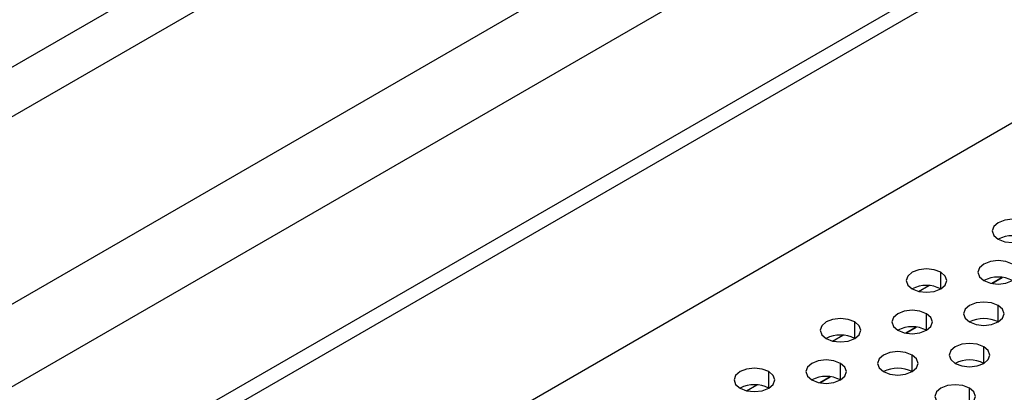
# Model space of a CAD drawing. Header units: millimetres. Extents: x 0 to 1118, y 0 to 864.
# Tile 267 of 397: x 960.69 to 965.55, y 706.01 to 707.85. Entities that reach past the tile are written whole.
import ezdxf

# ---------------------------------------------------------------- set-up
doc = ezdxf.new("R2010")
doc.units = ezdxf.units.MM

msp = doc.modelspace()

# ---------------------------------------------------------------- linework, layer by layer
at = {"color": 7, "linetype": 'Continuous', "lineweight": 25}
for p, q in [((947.7002, 698.97), (999.6022, 728.9324)), ((946.1073, 696.995), (1001.403, 728.9165)), ((1001.4737, 728.8757), (946.178, 696.9542)), ((999.7058, 728.5839), (947.8037, 698.6215)), ((945.9658, 696.0152), (1001.6859, 728.1816)), ((947.638, 700.1028), (971.1276, 713.663)), ((971.1897, 713.454), (947.7002, 699.8937)), ((965.5409, 706.5809), (965.4894, 706.5512)), ((965.1166, 706.336), (965.0652, 706.3063)), ((964.6924, 706.0911), (964.6409, 706.0614))]:
    msp.add_line(p, q, dxfattribs=at)
at = {"color": 8, "linetype": 'Continuous', "lineweight": 25}
for p, q in [((965.238, 706.5244), (965.238, 706.606)), ((965.1285, 706.512), (965.1786, 706.5409)), ((965.4895, 706.5512), (965.541, 706.5809)), ((965.5209, 706.3611), (965.5209, 706.4427)), ((965.1673, 706.3203), (965.1673, 706.4019)), ((964.8138, 706.2795), (964.8138, 706.3611)), ((964.7042, 706.2671), (964.7543, 706.296)), ((965.0653, 706.3063), (965.1167, 706.336)), ((965.4502, 706.157), (965.4502, 706.2386)), ((964.7431, 706.0754), (964.7431, 706.157)), ((965.0966, 706.1162), (965.0966, 706.1978)), ((964.3895, 706.0345), (964.3895, 706.1162)), ((964.641, 706.0614), (964.6925, 706.0911)), ((964.28, 706.0221), (964.3301, 706.0511)), ((965.3795, 705.9529), (965.3795, 706.0345))]:
    msp.add_line(p, q, dxfattribs=at)
at = {"color": 7, "linetype": 'Continuous', "lineweight": 25, "flags": 128}
for points in [[(965.6623, 706.8509), (965.6299, 706.8635), (965.5916, 706.8678), (965.5533, 706.8635), (965.5209, 706.8509), (965.4992, 706.8322), (965.4916, 706.8101), (965.4992, 706.788), (965.5209, 706.7693)], [(965.5209, 706.7693), (965.5533, 706.7568), (965.5916, 706.7524), (965.6299, 706.7568), (965.6623, 706.7693), (965.684, 706.788), (965.6916, 706.8101), (965.684, 706.8322), (965.6623, 706.8509)], [(965.5916, 706.6468), (965.5591, 706.6594), (965.5209, 706.6637), (965.4826, 706.6594), (965.4502, 706.6468), (965.4285, 706.6281), (965.4209, 706.606), (965.4285, 706.5839), (965.4502, 706.5652)], [(965.4502, 706.5652), (965.4826, 706.5527), (965.5209, 706.5483), (965.5591, 706.5527), (965.5916, 706.5652), (965.6133, 706.5839), (965.6209, 706.606), (965.6133, 706.6281), (965.5916, 706.6468)], [(965.238, 706.606), (965.2056, 706.6185), (965.1673, 706.6229), (965.1291, 706.6185), (965.0966, 706.606), (965.0749, 706.5873), (965.0673, 706.5652), (965.0749, 706.5431), (965.0966, 706.5244)], [(965.0966, 706.5244), (965.1291, 706.5119), (965.1673, 706.5075), (965.2056, 706.5119), (965.238, 706.5244), (965.2597, 706.5431), (965.2673, 706.5652), (965.2597, 706.5873), (965.238, 706.606)], [(965.5209, 706.4427), (965.4884, 706.4552), (965.4502, 706.4596), (965.4119, 706.4552), (965.3795, 706.4427), (965.3578, 706.424), (965.3502, 706.4019), (965.3578, 706.3798), (965.3795, 706.3611)], [(965.3795, 706.3611), (965.4119, 706.3486), (965.4502, 706.3442), (965.4884, 706.3486), (965.5209, 706.3611), (965.5426, 706.3798), (965.5502, 706.4019), (965.5426, 706.424), (965.5209, 706.4427)], [(965.1673, 706.4019), (965.1349, 706.4144), (965.0966, 706.4188), (965.0583, 706.4144), (965.0259, 706.4019), (965.0042, 706.3832), (964.9966, 706.3611), (965.0042, 706.339), (965.0259, 706.3203)], [(965.0259, 706.3203), (965.0583, 706.3078), (965.0966, 706.3034), (965.1349, 706.3078), (965.1673, 706.3203), (965.189, 706.339), (965.1966, 706.3611), (965.189, 706.3832), (965.1673, 706.4019)], [(964.8138, 706.3611), (964.7813, 706.3736), (964.7431, 706.378), (964.7048, 706.3736), (964.6723, 706.3611), (964.6507, 706.3424), (964.6431, 706.3203), (964.6507, 706.2982), (964.6723, 706.2795)], [(964.6723, 706.2795), (964.7048, 706.2669), (964.7431, 706.2625), (964.7813, 706.2669), (964.8138, 706.2795), (964.8354, 706.2982), (964.8431, 706.3203), (964.8354, 706.3424), (964.8138, 706.3611)], [(965.4502, 706.2386), (965.4177, 706.2511), (965.3795, 706.2555), (965.3412, 706.2511), (965.3087, 706.2386), (965.2871, 706.2199), (965.2795, 706.1978), (965.2871, 706.1757), (965.3087, 706.157)], [(965.0966, 706.1978), (965.0642, 706.2103), (965.0259, 706.2147), (964.9876, 706.2103), (964.9552, 706.1978), (964.9335, 706.1791), (964.9259, 706.157), (964.9335, 706.1349), (964.9552, 706.1162)], [(965.3087, 706.157), (965.3412, 706.1445), (965.3795, 706.1401), (965.4177, 706.1445), (965.4502, 706.157), (965.4718, 706.1757), (965.4795, 706.1978), (965.4718, 706.2199), (965.4502, 706.2386)], [(964.7431, 706.157), (964.7106, 706.1695), (964.6723, 706.1739), (964.6341, 706.1695), (964.6016, 706.157), (964.58, 706.1383), (964.5723, 706.1162), (964.58, 706.0941), (964.6016, 706.0754)], [(964.6016, 706.0754), (964.6341, 706.0628), (964.6723, 706.0584), (964.7106, 706.0628), (964.7431, 706.0754), (964.7647, 706.0941), (964.7723, 706.1162), (964.7647, 706.1383), (964.7431, 706.157)], [(964.9552, 706.1162), (964.9876, 706.1037), (965.0259, 706.0993), (965.0642, 706.1037), (965.0966, 706.1162), (965.1183, 706.1349), (965.1259, 706.157), (965.1183, 706.1791), (965.0966, 706.1978)], [(964.3895, 706.1162), (964.3571, 706.1287), (964.3188, 706.1331), (964.2805, 706.1287), (964.2481, 706.1162), (964.2264, 706.0974), (964.2188, 706.0754), (964.2264, 706.0533), (964.2481, 706.0345)], [(964.2481, 706.0345), (964.2805, 706.022), (964.3188, 706.0176), (964.3571, 706.022), (964.3895, 706.0345), (964.4112, 706.0533), (964.4188, 706.0754), (964.4112, 706.0974), (964.3895, 706.1162)], [(965.3795, 706.0345), (965.347, 706.047), (965.3087, 706.0514), (965.2705, 706.047), (965.238, 706.0345), (965.2164, 706.0158), (965.2087, 705.9937), (965.2164, 705.9716), (965.238, 705.9529)], [(965.238, 705.9529), (965.2705, 705.9404), (965.3087, 705.936), (965.347, 705.9404), (965.3795, 705.9529), (965.4011, 705.9716), (965.4087, 705.9937), (965.4011, 706.0158), (965.3795, 706.0345)]]:
    msp.add_lwpolyline(points, dxfattribs=at)
at = {"color": 7, "linetype": 'Continuous', "lineweight": 25}
for centre in [(965.5916, 706.6328), (965.1673, 706.3879), (965.5209, 706.4287), (965.4502, 706.2246), (964.7431, 706.143), (965.0966, 706.1838), (965.3795, 706.0205), (965.0259, 705.9797), (964.6723, 705.9389), (964.3188, 705.898)]:
    msp.add_arc(centre, 0.1537, 62.61, 117.3846, dxfattribs=at)

doc.saveas('drawing.dxf')
